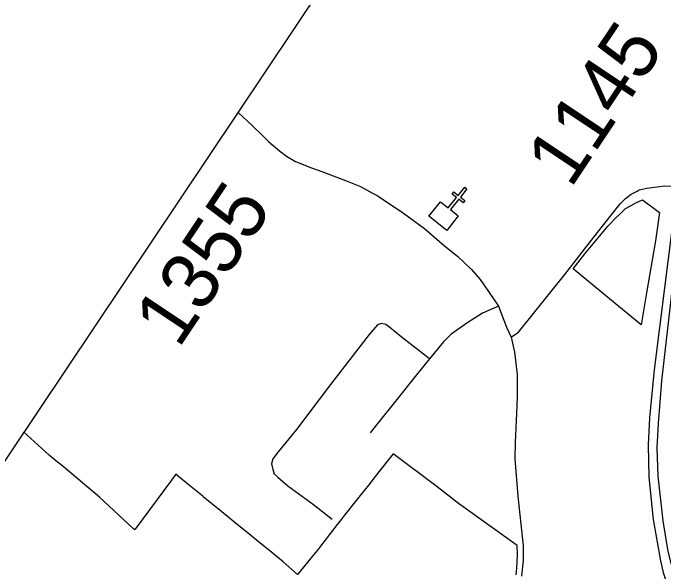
# Model space of a CAD drawing. Extents: x 1716282 to 1717158, y 799307 to 801078.
# Drawn here: x 1716496.5 to 1716577.7, y 800964.6 to 801034.4 of the extents above; entities that cross this region are included whole.
import ezdxf

# ---------------------------------------------------------------- set-up
doc = ezdxf.new("R2010")
doc.units = 0
for name, color, linetype in [('Exist Boundary Political City Limit New', 7, 'Continuous'), ('Exist Cultural Church CELL', 7, 'Continuous'), ('Exist Road Primary Interstate Divided Center Attributed', 7, 'Continuous'), ('Exist Road Secondary Type 51 Attributed', 7, 'Continuous'), ('Map Preparation Boundary City Limit Buffer Line', 7, 'Continuous'), ('Old_Level_1', 7, 'Continuous'), ('Prop DSN Text', 7, 'Continuous')]:
    doc.layers.add(name, color=color, linetype=linetype)

msp = doc.modelspace()

# ---------------------------------------------------------------- linework, layer by layer
at = {"layer": 'Exist Boundary Political City Limit New'}
for points in [[(1716575.601, 800999.371), (1716574.934, 800995.41), (1716570.985, 800998.649), (1716566.428, 801002.383), (1716567.89, 801004.254), (1716570.616, 801007.523), (1716570.795, 801007.737), (1716571.84, 801008.784), (1716572.232, 801009.176), (1716572.912, 801009.86), (1716572.998, 801009.91), (1716573.685, 801010.314), (1716574.257, 801010.651), (1716575.111, 801011.005), (1716577.232, 801009.415), (1716576.718, 801005.899), (1716575.601, 800999.371)], [(1716559.321, 800964.132), (1716559.403, 800964.971), (1716559.456, 800965.815), (1716559.479, 800966.656), (1716559.47, 800967.811), (1716552.128, 800973.082), (1716549.45, 800975.132), (1716547.96, 800976.274), (1716547.243, 800976.822), (1716546.293, 800977.53), (1716544.308, 800979.012), (1716543.946, 800979.284), (1716543.624, 800978.862), (1716542.335, 800977.235), (1716541.716, 800976.452), (1716540.897, 800975.41), (1716539.843, 800974.074), (1716539.503, 800973.644), (1716537.725, 800971.395), (1716537.66, 800971.312), (1716536.977, 800970.434), (1716534.738, 800967.568), (1716534.487, 800967.246), (1716534.025, 800966.698), (1716532.017, 800964.184), (1716530.228, 800965.764), (1716528.783, 800966.941), (1716527.935, 800967.633), (1716527.358, 800968.101), (1716525.911, 800969.282), (1716524.218, 800970.661), (1716522.535, 800972.033), (1716520.235, 800973.909), (1716520.168, 800973.963), (1716519.546, 800974.471), (1716518.513, 800975.3), (1716517.153, 800976.423), (1716516.802, 800976.711), (1716516.252, 800975.967), (1716511.723, 800969.844), (1716511.665, 800969.768), (1716511.522, 800969.903), (1716507.253, 800973.873), (1716504.6, 800976.093), (1716502.462, 800977.881), (1716502.021, 800978.238), (1716501.322, 800978.804), (1716500.996, 800979.101), (1716497.783, 800982.025)], [(1716497.783, 800982.025), (1716497.783, 800982.025)]]:
    msp.add_lwpolyline(points, dxfattribs=at)
at = {"layer": 'Exist Cultural Church CELL'}
msp.add_lwpolyline([(1716549.869, 801010.765), (1716550.841, 801009.999), (1716551.869, 801011.297), (1716551.323, 801011.729), (1716551.539, 801012.002), (1716552.084, 801011.57), (1716552.896, 801012.596), (1716553.169, 801012.379), (1716552.358, 801011.354), (1716552.903, 801010.922), (1716552.688, 801010.649), (1716552.142, 801011.081), (1716551.114, 801009.782), (1716552.096, 801009.002), (1716550.659, 801007.187), (1716548.432, 801008.95)], close=True, dxfattribs=at)
at = {"layer": 'Exist Road Primary Interstate Divided Center Attributed'}
for points in [[(1716579.425, 801012.678), (1716579.169, 801010.216), (1716577.851, 801000), (1716576.584, 800989.759), (1716575.993, 800983.763), (1716575.812, 800980.41), (1716575.906, 800976.338), (1716576.429, 800971.055), (1716577.378, 800965.895), (1716577.712, 800964.422), (1716579.817, 800957.916), (1716580.682, 800955.743), (1716583.712, 800948.077), (1716586.559, 800941.169), (1716587.612, 800938.406), (1716588.881, 800934.972)], [(1716593.968, 800914.692), (1716593.874, 800917.917), (1716593.177, 800924.752), (1716592.547, 800927.261), (1716591.523, 800931.352), (1716590.005, 800935.392), (1716587.849, 800940.895), (1716584.749, 800948.703), (1716582.265, 800954.892), (1716580.032, 800960.917), (1716578.598, 800965.887), (1716578.28, 800967.313), (1716577.69, 800970.883), (1716577.085, 800976.472), (1716576.956, 800980.014), (1716577.097, 800983.057), (1716577.536, 800988.4), (1716579.004, 801001.115), (1716580.238, 801009.156), (1716580.647, 801012.649)]]:
    msp.add_lwpolyline(points, dxfattribs=at)
at = {"layer": 'Exist Road Secondary Type 51 Attributed'}
for points in [[(1716524.538, 801021.998), (1716524.604, 801021.93), (1716526.375, 801020.25), (1716527.67, 801018.99), (1716528.391, 801018.305), (1716529.02, 801017.762), (1716529.744, 801017.148), (1716530.631, 801016.465), (1716531.765, 801015.8), (1716533.751, 801014.99), (1716535.037, 801014.547), (1716538.211, 801013.343), (1716539.867, 801012.671), (1716541.013, 801012.049), (1716542.067, 801011.453), (1716545.252, 801009.341), (1716547.863, 801007.419), (1716550.38, 801005.269), (1716552, 801003.951), (1716553.754, 801002.312), (1716554.837, 801001.063), (1716555.867, 800999.559), (1716557.107, 800997.733)], [(1716558.686, 800993.854), (1716559.611, 800994.493), (1716565.395, 801001.678), (1716569.033, 801006.344), (1716571.175, 801009.105), (1716572.306, 801010.531), (1716573.005, 801011.175), (1716573.707, 801011.733), (1716574.428, 801012.096), (1716574.701, 801012.249), (1716575.646, 801012.459), (1716577.92, 801012.764), (1716579.425, 801012.678)], [(1716557.107, 800997.733), (1716555.121, 800996.835), (1716553.275, 800995.689), (1716551.222, 800994.231), (1716550.257, 800993.259), (1716548.509, 800991.16)], [(1716557.107, 800997.733), (1716558.108, 800995.113), (1716558.686, 800993.854)], [(1716548.509, 800991.16), (1716544.968, 800993.905), (1716543.552, 800995.073), (1716543.046, 800995.412), (1716542.489, 800995.565), (1716541.999, 800995.379), (1716540.966, 800994.165), (1716536.138, 800987.937), (1716531.868, 800982.326), (1716529.597, 800979.516), (1716528.943, 800978.63), (1716528.773, 800978.028), (1716528.92, 800977.293), (1716529.108, 800976.777), (1716529.546, 800976.337), (1716530.811, 800975.271), (1716534.008, 800972.918), (1716536.33, 800971.099)], [(1716558.686, 800993.854), (1716559.119, 800991.971), (1716559.44, 800989.181), (1716559.439, 800986.459), (1716559.399, 800985.272), (1716559.187, 800980.695), (1716559.141, 800978.647), (1716559.535, 800973.987), (1716559.91, 800970.479), (1716560.181, 800967.833), (1716560.19, 800965.951), (1716560.009, 800964.003)], [(1716548.509, 800991.16), (1716546.892, 800989.156), (1716544.436, 800986.061), (1716541.864, 800982.877), (1716541.1, 800981.9)]]:
    msp.add_lwpolyline(points, dxfattribs=at)
at = {"layer": 'Map Preparation Boundary City Limit Buffer Line'}
msp.add_lwpolyline([(1716575.601, 800999.371), (1716574.934, 800995.41), (1716570.985, 800998.649), (1716566.428, 801002.383), (1716567.89, 801004.254), (1716570.616, 801007.523), (1716570.795, 801007.737), (1716571.84, 801008.784), (1716572.232, 801009.176), (1716572.912, 801009.86), (1716572.998, 801009.91), (1716573.685, 801010.314), (1716574.257, 801010.651), (1716575.111, 801011.005), (1716577.232, 801009.415), (1716576.718, 801005.899), (1716575.601, 800999.371)], dxfattribs=at)
at = {"layer": 'Prop DSN Text'}
msp.add_lwpolyline([(1716644.267, 800417.02), (1716922.463, 800832.664), (1716560.178, 801075.146), (1716281.982, 800659.503)], close=True, dxfattribs=at)

# ---------------------------------------------------------------- texts
at = {"layer": 'Old_Level_1'}
for s, p in [('1145', (1716566.125, 801012.316)), ('1355', (1716517.141, 800992.31))]:
    msp.add_text(s, height=7.128, rotation=56.20506, dxfattribs=at).set_placement(p)

doc.saveas('drawing.dxf')
